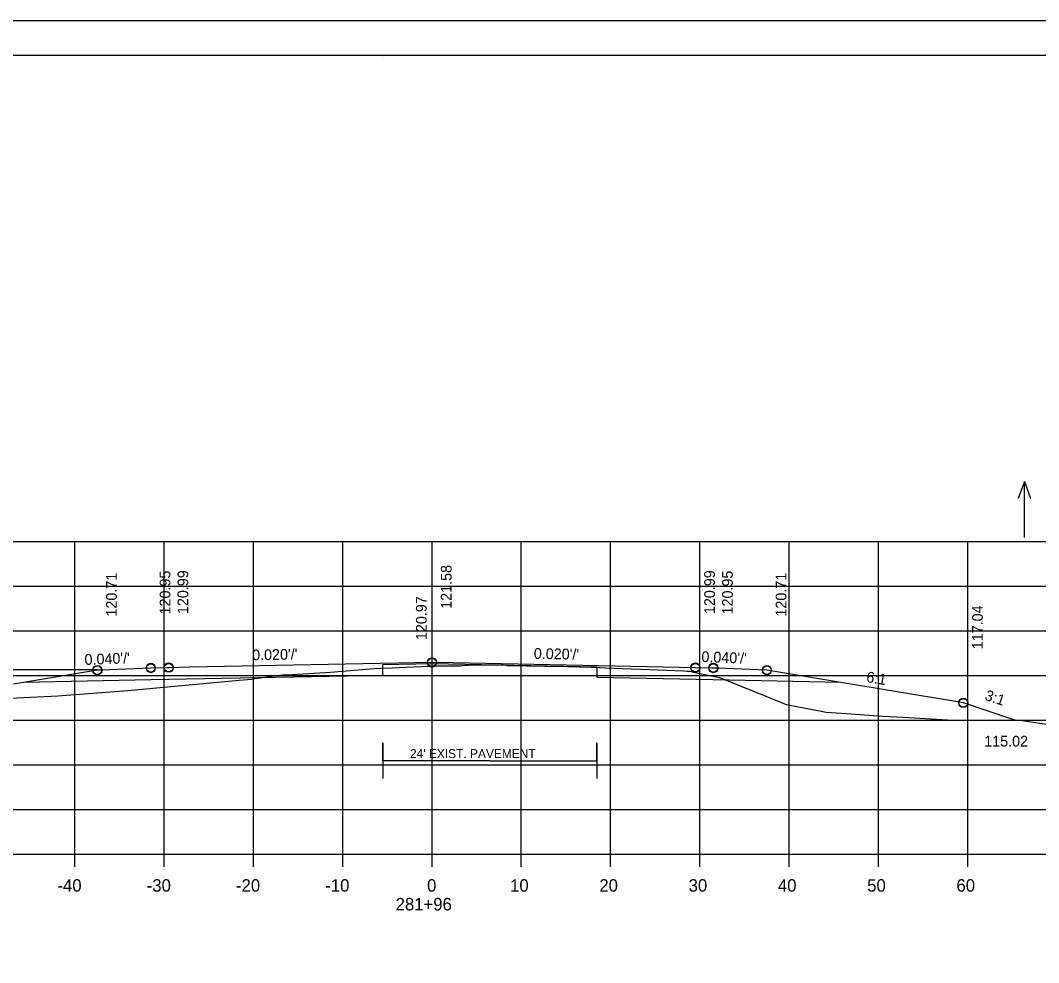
# Model space of a CAD drawing. Extents: x 1175611 to 1176402, y -433344 to -416213.
# Drawn here: x 1175734.9 to 1175848.9, y -418515.4 to -418409.9 of the extents above; entities that cross this region are included whole.
import ezdxf

# ---------------------------------------------------------------- set-up
doc = ezdxf.new("R2010")
doc.units = 0
for name, color, linetype in [('R_Alt Surface', 7, 'Continuous'), ('R_Axis', 7, 'Continuous'), ('R_Axis Annot', 7, 'Continuous'), ('R_Border', 7, 'Continuous'), ('R_Drive', 7, 'Continuous'), ('R_Exist Surface', 7, 'Continuous'), ('R_Fin Surface', 7, 'Continuous'), ('R_Grid', 7, 'Continuous'), ('R_No Plot', 7, 'Continuous'), ('R_Water Annot', 7, 'Continuous'), ('R_Xsect Elev', 7, 'Continuous'), ('R_Xsect Slope', 7, 'Continuous')]:
    doc.layers.add(name, color=color, linetype=linetype)

msp = doc.modelspace()

# ---------------------------------------------------------------- linework, layer by layer
at = {"layer": 'R_Alt Surface'}
for q in [(1175775.44, -418492.77), (1175799.44, -418492.77)]:
    msp.add_line((1175787.44, -418492.77), q, dxfattribs=at)
for points in [[(1175735.2, -418483.97), (1175749.47, -418483.69), (1175775.44, -418483.17), (1175775.44, -418482), (1175780.97, -418481.89), (1175799.44, -418482.26), (1175799.44, -418483.43), (1175812.47, -418483.69), (1175826.75, -418483.97)], [(1175775.44, -418492.77), (1175775.44, -418490.77), (1175775.44, -418494.77)], [(1175799.44, -418492.77), (1175799.44, -418490.77), (1175799.44, -418494.77)]]:
    msp.add_lwpolyline(points, dxfattribs=at)
at = {"layer": 'R_Axis'}
for p, q in [((1175640.97, -418503.23), (1175920.97, -418503.23)), ((1175740.97, -418504.63), (1175740.97, -418503.23)), ((1175750.97, -418504.63), (1175750.97, -418503.23)), ((1175760.97, -418504.63), (1175760.97, -418503.23)), ((1175770.97, -418504.63), (1175770.97, -418503.23)), ((1175780.97, -418504.63), (1175780.97, -418503.23)), ((1175790.97, -418504.63), (1175790.97, -418503.23)), ((1175800.97, -418504.63), (1175800.97, -418503.23)), ((1175810.97, -418504.63), (1175810.97, -418503.23)), ((1175820.97, -418504.63), (1175820.97, -418503.23)), ((1175830.97, -418504.63), (1175830.97, -418503.23)), ((1175840.97, -418504.63), (1175840.97, -418503.23))]:
    msp.add_line(p, q, dxfattribs=at)
at = {"layer": 'R_Border'}
for p, q in [((1175622.97, -418413.77), (1175939.15, -418413.77)), ((1175775.49, -418414.03), (1175775.49, -418414.03)), ((1175775.49, -418414.03), (1175775.49, -418414.03))]:
    msp.add_line(p, q, dxfattribs=at)
at = {"layer": 'R_Drive'}
msp.add_line((1175743.47, -418482.6), (1175731.48, -418482.6), dxfattribs=at)
at = {"layer": 'R_Exist Surface'}
msp.add_lwpolyline([(1175733.73, -418485.76), (1175739.05, -418485.49), (1175746.89, -418484.9), (1175759.36, -418483.73), (1175760.77, -418483.63), (1175761, -418483.59), (1175761.13, -418483.58), (1175764.48, -418483.13), (1175764.69, -418483.14), (1175769.61, -418482.86), (1175771.34, -418482.71), (1175774.48, -418482.46), (1175775.23, -418482.4), (1175775.25, -418482.4), (1175776.52, -418482.35), (1175778.88, -418482.24), (1175779.76, -418482.21), (1175781.61, -418482.16), (1175782.11, -418482.16), (1175784.14, -418482.13), (1175784.32, -418482.12), (1175785.84, -418482.05), (1175786.35, -418482.05), (1175788.88, -418482.05), (1175788.92, -418482.05), (1175788.94, -418482.05), (1175789.41, -418482.09), (1175789.54, -418482.1), (1175793.58, -418482.17), (1175794.78, -418482.19), (1175797.47, -418482.25), (1175797.85, -418482.26), (1175799.71, -418482.34), (1175799.8, -418482.34), (1175800.39, -418482.35), (1175809.19, -418482.72), (1175809.53, -418482.73), (1175809.82, -418482.74), (1175809.98, -418482.78), (1175810.27, -418482.84), (1175813.17, -418483.44), (1175818.17, -418485.46), (1175820.65, -418486.47), (1175823.2, -418486.97), (1175825.11, -418487.33), (1175827.36, -418487.48), (1175831.45, -418487.77), (1175833.74, -418487.88), (1175838.72, -418488.18), (1175844.93, -418488.22), (1175846.85, -418488.22), (1175847.77, -418488.36), (1175852.38, -418489.04)], dxfattribs=at)
at = {"layer": 'R_Fin Surface'}
msp.add_lwpolyline([(1175734.1, -418484.16), (1175735.2, -418483.97), (1175742.81, -418482.71), (1175743.47, -418482.6), (1175743.95, -418482.58), (1175749.47, -418482.36), (1175751.31, -418482.32), (1175751.47, -418482.32), (1175753.83, -418482.27), (1175780.97, -418481.73), (1175783.33, -418481.77), (1175810.47, -418482.32), (1175812.31, -418482.35), (1175812.47, -418482.36), (1175812.95, -418482.37), (1175818.47, -418482.6), (1175826.08, -418483.86), (1175826.75, -418483.97), (1175839.37, -418486.08), (1175840.47, -418486.26), (1175845.88, -418488.07), (1175846.39, -418488.24), (1175846.43, -418488.22)], dxfattribs=at)
at = {"layer": 'R_Grid'}
for p, q in [((1175640.97, -418468.23), (1175920.97, -418468.23)), ((1175740.97, -418503.23), (1175740.97, -418468.23)), ((1175750.97, -418503.23), (1175750.97, -418468.23)), ((1175760.97, -418503.23), (1175760.97, -418468.23)), ((1175770.97, -418503.23), (1175770.97, -418468.23)), ((1175780.97, -418503.23), (1175780.97, -418468.23)), ((1175790.97, -418503.23), (1175790.97, -418468.23)), ((1175800.97, -418503.23), (1175800.97, -418468.23)), ((1175810.97, -418503.23), (1175810.97, -418468.23)), ((1175820.97, -418503.23), (1175820.97, -418468.23)), ((1175830.97, -418503.23), (1175830.97, -418468.23)), ((1175840.97, -418503.23), (1175840.97, -418468.23)), ((1175640.97, -418473.23), (1175920.97, -418473.23)), ((1175640.97, -418478.23), (1175920.97, -418478.23)), ((1175640.97, -418483.23), (1175920.97, -418483.23)), ((1175640.97, -418488.23), (1175920.97, -418488.23)), ((1175640.97, -418493.23), (1175920.97, -418493.23)), ((1175640.97, -418498.23), (1175920.97, -418498.23)), ((1175640.97, -418503.23), (1175920.97, -418503.23))]:
    msp.add_line(p, q, dxfattribs=at)
at = {"layer": 'R_No Plot'}
msp.add_line((1175610.57, -418409.87), (1175943.91, -418409.87), dxfattribs=at)
msp.add_lwpolyline([(1175610.57, -418409.87), (1175943.91, -418409.87), (1175943.91, -418623.21), (1175610.57, -418623.21)], close=True, dxfattribs=at)
for centre in [(1175780.97, -418481.73), (1175780.97, -418481.78), (1175743.47, -418482.6), (1175743.47, -418482.65), (1175749.47, -418482.36), (1175749.47, -418482.41), (1175751.47, -418482.32), (1175751.47, -418482.37), (1175810.47, -418482.32), (1175810.47, -418482.37), (1175812.47, -418482.36), (1175812.47, -418482.41), (1175818.47, -418482.6), (1175818.47, -418482.65), (1175840.47, -418486.26), (1175840.47, -418486.32)]:
    msp.add_circle(centre, 0.5, dxfattribs=at)
at = {"layer": 'R_Water Annot'}
for p, q in [((1175847.32, -418461.5), (1175846.62, -418463.42)), ((1175847.32, -418467.78), (1175847.32, -418461.5)), ((1175847.32, -418461.5), (1175848.02, -418463.42))]:
    msp.add_line(p, q, dxfattribs=at)

# ---------------------------------------------------------------- texts
at = {"layer": 'R_Alt Surface'}
msp.add_text("24' EXIST. PAVEMENT", height=1, dxfattribs=at).set_placement((1175778.5, -418492.47))
at = {"layer": 'R_Axis Annot'}
for s, p in [('-40', (1175739.01, -418507.43)), ('-30', (1175749.01, -418507.43)), ('-20', (1175759.01, -418507.43)), ('-10', (1175769.01, -418507.43)), ('0', (1175780.41, -418507.43)), ('10', (1175789.71, -418507.43)), ('20', (1175799.71, -418507.43)), ('30', (1175809.71, -418507.43)), ('40', (1175819.71, -418507.43)), ('50', (1175829.71, -418507.43)), ('60', (1175839.71, -418507.43)), ('281+96', (1175776.89, -418509.53))]:
    msp.add_text(s, height=1.4, dxfattribs=at).set_placement(p)
at = {"layer": 'R_Xsect Elev'}
for s, p in [('121.58', (1175783.16, -418475.76)), ('120.71', (1175745.66, -418476.63)), ('120.95', (1175751.66, -418476.39)), ('120.99', (1175753.66, -418476.35)), ('120.99', (1175812.66, -418476.35)), ('120.95', (1175814.66, -418476.39)), ('120.71', (1175820.66, -418476.63)), ('120.97', (1175780.37, -418479.26)), ('117.04', (1175842.66, -418480.29))]:
    msp.add_text(s, height=1.2, rotation=90, dxfattribs=at).set_placement(p)
msp.add_text('115.02', height=1.2, dxfattribs=at).set_placement((1175842.82, -418491.18))
at = {"layer": 'R_Xsect Slope'}
for s, rotation, p in [("0.020'/'", 1.1458, (1175760.83, -418481.53)), ("0.020'/'", 358.8542, (1175792.36, -418481.35)), ("0.040'/'", 2.2906, (1175742.07, -418482.05)), ("0.040'/'", 357.7094, (1175811.12, -418481.7)), ('6:1', 350.5377, (1175829.55, -418483.94)), ('3:1', 341.5651, (1175842.79, -418485.93))]:
    msp.add_text(s, height=1.2, rotation=rotation, dxfattribs=at).set_placement(p)

doc.saveas('drawing.dxf')
